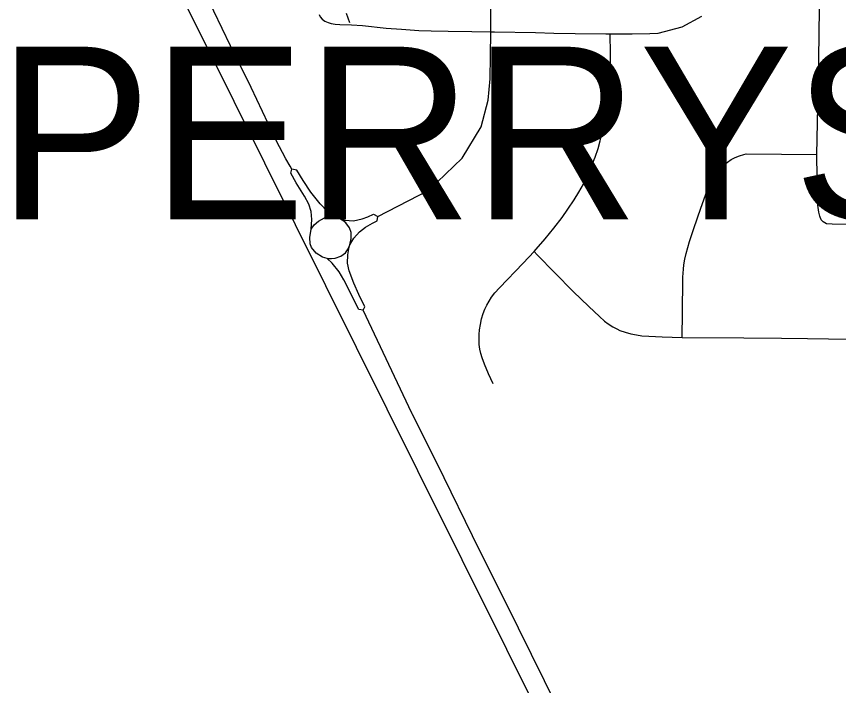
# Model space of a CAD drawing. Extents: x 0 to 34, y 0 to 22.
# Drawn here: x 3.958 to 4.4088, y 15.537 to 15.9039 of the extents above; entities that cross this region are included whole.
import ezdxf

# ---------------------------------------------------------------- set-up
doc = ezdxf.new("R2010")
doc.units = 0
for name, color, linetype in [('GM_X_Corporation_Text', 7, 'Continuous'), ('GM_X_Minor_River', 7, 'Continuous'), ('GM_X_State_Route', 7, 'Continuous'), ('GM_X_Township_Road', 7, 'Continuous')]:
    doc.layers.add(name, color=color, linetype=linetype)

msp = doc.modelspace()

# ---------------------------------------------------------------- linework, layer by layer
at = {"layer": 'GM_X_Minor_River'}
msp.add_lwpolyline([(4.94294, 14.11197), (4.82257, 14.35409), (4.6577, 14.68937), (4.54507, 14.91696), (4.40296, 15.20186), (4.2999, 15.40998), (4.17804, 15.65478), (4.06061, 15.89117), (3.99433, 16.02256), (4.05158, 16.09698), (4.11458, 16.17704), (4.19795, 16.28454), (4.26672, 16.37325), (4.32661, 16.44727), (4.33623, 16.46043), (4.34156, 16.46416), (4.34989, 16.46557), (4.36071, 16.46544)], dxfattribs=at)
at = {"layer": 'GM_X_State_Route'}
msp.add_line((4.10043, 15.83597), (4.09914, 15.83868), dxfattribs=at)
for points in [[(4.09914, 15.83868), (4.08662, 15.86494), (4.07538, 15.88781), (4.06616, 15.90683), (4.05774, 15.92417), (4.05165, 15.9364), (4.04758, 15.94477), (4.04136, 15.95736)], [(4.10903, 15.82025), (4.10798, 15.82189), (4.10576, 15.82586), (4.10043, 15.83597)], [(4.11963, 15.78727), (4.12002, 15.79249), (4.11953, 15.79703), (4.11834, 15.80098), (4.11598, 15.80532), (4.11134, 15.81262), (4.10836, 15.818), (4.10903, 15.82025)], [(4.13402, 15.79371), (4.13137, 15.79493), (4.12851, 15.79692), (4.12448, 15.8012), (4.11938, 15.80761), (4.11511, 15.81394), (4.1117, 15.81971), (4.10903, 15.82025)], [(4.14076, 15.77871), (4.14155, 15.7822), (4.14145, 15.7854), (4.14051, 15.78797), (4.13854, 15.79073), (4.13696, 15.79211), (4.13402, 15.79371)], [(4.1284, 15.77119), (4.12574, 15.77198), (4.12229, 15.77415), (4.11982, 15.7773), (4.11903, 15.77918), (4.11884, 15.78273), (4.11963, 15.78727)], [(4.14807, 15.74289), (4.14901, 15.74475), (4.14573, 15.75141), (4.14293, 15.75757), (4.14046, 15.76439), (4.13956, 15.76867), (4.13964, 15.77319), (4.1403, 15.77648), (4.14076, 15.77871)], [(4.14807, 15.74289), (4.14578, 15.74317), (4.13756, 15.75955), (4.13487, 15.76389), (4.13118, 15.76862), (4.1284, 15.77119)], [(4.17498, 15.68599), (4.17476, 15.68643), (4.14807, 15.74289)], [(4.29521, 15.44367), (4.29047, 15.45317), (4.27648, 15.48161), (4.24761, 15.53948), (4.22614, 15.58297), (4.21191, 15.6113), (4.18866, 15.65876), (4.17498, 15.68599)]]:
    msp.add_lwpolyline(points, dxfattribs=at)
at = {"layer": 'GM_X_Township_Road'}
for points in [[(4.21806, 15.89549), (4.21807, 15.89764), (4.21807, 15.9088), (4.21845, 15.9249), (4.21872, 15.93346)], [(4.43407, 15.78982), (4.40529, 15.79009), (4.40221, 15.79029), (4.40036, 15.79132), (4.39933, 15.79235), (4.39851, 15.7944), (4.39789, 15.79666), (4.39748, 15.80036), (4.39728, 15.80303), (4.39691, 15.82828), (4.398, 15.88073), (4.3983, 15.90805), (4.39812, 15.93584)], [(4.12392, 15.90509), (4.12454, 15.90374), (4.12555, 15.9025), (4.12709, 15.9013), (4.12899, 15.90061), (4.13061, 15.90015), (4.13277, 15.89976), (4.13521, 15.89961), (4.14163, 15.89938), (4.14777, 15.89899), (4.16076, 15.89759), (4.16907, 15.89692), (4.17859, 15.89616), (4.18534, 15.89598), (4.19467, 15.8958), (4.20775, 15.89575), (4.21806, 15.89549), (4.22019, 15.89543), (4.2426, 15.89506), (4.25256, 15.89484), (4.26438, 15.89458), (4.28119, 15.89433), (4.28355, 15.89436), (4.29568, 15.89449), (4.30535, 15.8946), (4.30981, 15.89482), (4.3231, 15.89828), (4.33384, 15.90414)], [(4.14078, 15.90038), (4.13888, 15.90549)], [(4.15614, 15.79427), (4.18404, 15.80873), (4.20246, 15.82629), (4.21273, 15.84342), (4.21659, 15.85798), (4.21769, 15.86976), (4.21797, 15.88215), (4.21806, 15.89549)], [(4.24179, 15.7751), (4.24295, 15.77636), (4.24787, 15.78197), (4.25261, 15.78774), (4.25716, 15.79365), (4.2604, 15.79821), (4.26382, 15.80341), (4.26642, 15.80764), (4.26883, 15.812), (4.27076, 15.8159), (4.27298, 15.82103), (4.27524, 15.82683), (4.27689, 15.83152), (4.27812, 15.83569), (4.27974, 15.84234), (4.28086, 15.84782), (4.28188, 15.85396), (4.28276, 15.86074), (4.28328, 15.86631), (4.28365, 15.87314), (4.28378, 15.88061), (4.28369, 15.88582), (4.28358, 15.89198), (4.28355, 15.89436)], [(4.32303, 15.72795), (4.32305, 15.72907), (4.32328, 15.74035), (4.32345, 15.76093), (4.32369, 15.76529), (4.32395, 15.76776), (4.32443, 15.77083), (4.32517, 15.77386), (4.32712, 15.78043), (4.32942, 15.78756), (4.33326, 15.79876), (4.33758, 15.81113), (4.33882, 15.81399), (4.34002, 15.81617), (4.34107, 15.81772), (4.34222, 15.81918), (4.34393, 15.821), (4.34582, 15.82264), (4.34782, 15.82411), (4.34995, 15.82542), (4.35217, 15.82655), (4.35448, 15.82748), (4.35687, 15.82821), (4.35807, 15.82852), (4.39691, 15.82828)], [(4.11963, 15.78727), (4.12119, 15.78966), (4.12351, 15.79168), (4.12681, 15.7934), (4.12987, 15.79419), (4.13402, 15.79371)], [(4.13402, 15.79371), (4.13801, 15.79213), (4.14285, 15.79178), (4.14758, 15.79287), (4.15069, 15.7941), (4.15375, 15.79543), (4.15614, 15.79427)], [(4.14076, 15.77871), (4.1429, 15.78231), (4.1461, 15.78577), (4.14941, 15.78843), (4.1533, 15.79065), (4.15577, 15.79183), (4.15614, 15.79427)], [(4.1284, 15.77119), (4.13077, 15.77116), (4.13281, 15.77137), (4.1358, 15.77247), (4.13837, 15.77434), (4.1398, 15.77651), (4.14076, 15.77871)], [(4.21947, 15.70236), (4.21684, 15.708), (4.21465, 15.71315), (4.21336, 15.71664), (4.21265, 15.71903), (4.21213, 15.72146), (4.21179, 15.72393), (4.21164, 15.72641), (4.21169, 15.72952), (4.21192, 15.73199), (4.21237, 15.73507), (4.21303, 15.73811), (4.21393, 15.74108), (4.21484, 15.7434), (4.2159, 15.74565), (4.21711, 15.74782), (4.21845, 15.74991), (4.22033, 15.75239), (4.2228, 15.75519), (4.23577, 15.7686), (4.24179, 15.7751)], [(4.24179, 15.7751), (4.24359, 15.77324), (4.25319, 15.76328), (4.2633, 15.75316), (4.27177, 15.74493), (4.27763, 15.73936), (4.28044, 15.7369), (4.2824, 15.73537), (4.28501, 15.73368), (4.28721, 15.73254), (4.28892, 15.73178), (4.29185, 15.73074), (4.29484, 15.7299), (4.29789, 15.72926), (4.30096, 15.72882), (4.30468, 15.72851), (4.31214, 15.72818), (4.32303, 15.72795)], [(4.32303, 15.72795), (4.35691, 15.72764), (4.37742, 15.72748), (4.39172, 15.72723), (4.41473, 15.72688), (4.4295, 15.72692), (4.4495, 15.7265), (4.46251, 15.72629)]]:
    msp.add_lwpolyline(points, dxfattribs=at)

# ---------------------------------------------------------------- texts
at = {"layer": 'GM_X_Corporation_Text'}
msp.add_text('PERRYSBURG', height=0.094697, rotation=0, dxfattribs=at).set_placement((3.94757, 15.79266))

doc.saveas('drawing.dxf')
